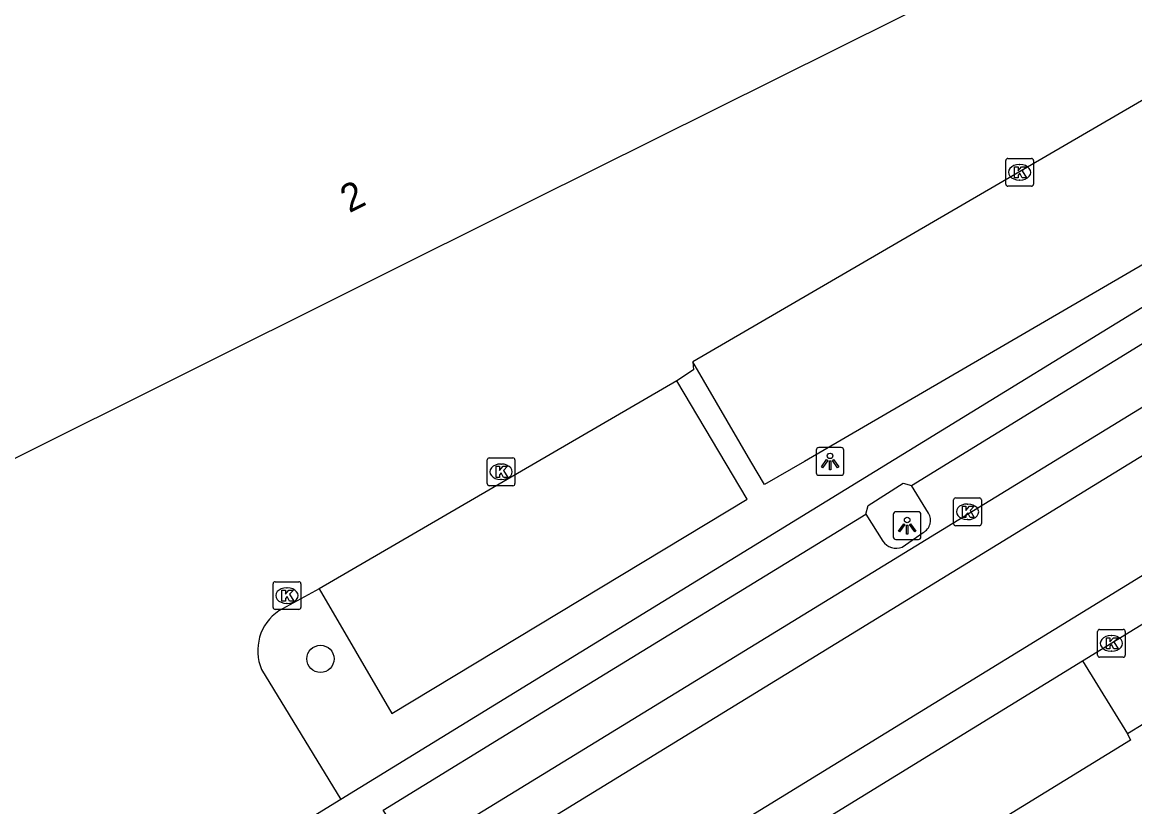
# Model space of a CAD drawing. Extents: x 158461 to 159795, y 387220 to 388672.
# Drawn here: x 159022.45 to 159062.54, y 387487.56 to 387515.81 of the extents above; entities that cross this region are included whole.
import ezdxf

# ---------------------------------------------------------------- set-up
doc = ezdxf.new("R2010")
doc.units = 0
for name, color, linetype in [('IMGEO_Boom', 7, 'Continuous'), ('IMGEO_Groenvoorziening', 7, 'Continuous'), ('IMGEO_Kolk', 7, 'Continuous'), ('IMGEO_Lichtpunt', 7, 'Continuous'), ('IMGEO_Pand', 7, 'Continuous'), ('IMGEO_Pand_nummerreeks', 7, 'Continuous'), ('IMGEO_Parkeervlak_open', 7, 'Continuous'), ('IMGEO_Rijbaan_lokaal_gesloten', 7, 'Continuous'), ('IMGEO_Voetpad_open', 7, 'Continuous')]:
    doc.layers.add(name, color=color, linetype=linetype)

msp = doc.modelspace()

# ---------------------------------------------------------------- linework, layer by layer
at = {"layer": 'IMGEO_Boom'}
msp.add_circle((159033.195, 387492.887), 0.489, dxfattribs=at)
at = {"layer": 'IMGEO_Groenvoorziening'}
for points in [[(159046.617, 387503.587), (159046.635, 387503.296), (159046.038, 387502.894)], [(159033.15, 387495.414), (159031.697, 387494.613)], [(159031.075, 387492.504), (159033.924, 387487.824)]]:
    msp.add_lwpolyline(points, dxfattribs=at)
msp.add_arc((159032.652, 387493.185), 1.718, 123.7737, 203.3619, dxfattribs=at)
at = {"layer": 'IMGEO_Kolk'}
for p, q in [((159057.887, 387509.981), (159057.887, 387510.833)), ((159057.962, 387510.907), (159058.814, 387510.907)), ((159058.888, 387510.833), (159058.888, 387509.981)), ((159058.375, 387510.687), (159058.4, 387510.687)), ((159058.398, 387510.127), (159058.373, 387510.127)), ((159058.814, 387509.907), (159057.962, 387509.907)), ((159039.202, 387499.197), (159039.202, 387500.049)), ((159039.277, 387500.123), (159040.129, 387500.123)), ((159040.203, 387500.049), (159040.203, 387499.197)), ((159039.69, 387499.903), (159039.715, 387499.903)), ((159040.129, 387499.123), (159039.277, 387499.123)), ((159039.713, 387499.343), (159039.688, 387499.343)), ((159056.01, 387497.756), (159056.01, 387498.608)), ((159056.085, 387498.682), (159056.937, 387498.682)), ((159056.498, 387498.462), (159056.523, 387498.462)), ((159057.011, 387498.608), (159057.011, 387497.756)), ((159056.937, 387497.682), (159056.085, 387497.682)), ((159056.521, 387497.902), (159056.496, 387497.902)), ((159031.487, 387494.74), (159031.487, 387495.592)), ((159031.562, 387495.666), (159032.414, 387495.666)), ((159032.488, 387495.592), (159032.488, 387494.74)), ((159031.975, 387495.446), (159032, 387495.446)), ((159031.998, 387494.886), (159031.973, 387494.886)), ((159032.414, 387494.666), (159031.562, 387494.666)), ((159061.27, 387493.947), (159062.122, 387493.947)), ((159061.195, 387493.021), (159061.195, 387493.873)), ((159061.683, 387493.727), (159061.708, 387493.727)), ((159062.196, 387493.873), (159062.196, 387493.021)), ((159061.706, 387493.167), (159061.681, 387493.167)), ((159062.122, 387492.947), (159061.27, 387492.947))]:
    msp.add_line(p, q, dxfattribs=at)
for points in [[(159057.887, 387509.981), (159057.887, 387510.833)], [(159057.962, 387510.907), (159058.814, 387510.907)], [(159058.888, 387510.833), (159058.888, 387509.981)], [(159058.208, 387510.607), (159058.331, 387510.607), (159058.331, 387510.456), (159058.461, 387510.607), (159058.625, 387510.607), (159058.479, 387510.456), (159058.632, 387510.207), (159058.48, 387510.207), (159058.395, 387510.371), (159058.331, 387510.304), (159058.331, 387510.207), (159058.208, 387510.207), (159058.208, 387510.607)], [(159058.814, 387509.907), (159057.962, 387509.907)], [(159039.202, 387499.197), (159039.202, 387500.049)], [(159039.277, 387500.123), (159040.129, 387500.123)], [(159040.203, 387500.049), (159040.203, 387499.197)], [(159039.523, 387499.823), (159039.646, 387499.823), (159039.646, 387499.672), (159039.776, 387499.823), (159039.94, 387499.823), (159039.794, 387499.672), (159039.947, 387499.423), (159039.795, 387499.423), (159039.71, 387499.587), (159039.646, 387499.52), (159039.646, 387499.423), (159039.523, 387499.423), (159039.523, 387499.823)], [(159040.129, 387499.123), (159039.277, 387499.123)], [(159056.01, 387497.756), (159056.01, 387498.608)], [(159056.085, 387498.682), (159056.937, 387498.682)], [(159056.331, 387498.382), (159056.454, 387498.382), (159056.454, 387498.231), (159056.584, 387498.382), (159056.748, 387498.382), (159056.602, 387498.231), (159056.755, 387497.982), (159056.603, 387497.982), (159056.518, 387498.146), (159056.454, 387498.079), (159056.454, 387497.982), (159056.331, 387497.982), (159056.331, 387498.382)], [(159057.011, 387498.608), (159057.011, 387497.756)], [(159056.937, 387497.682), (159056.085, 387497.682)], [(159031.487, 387494.74), (159031.487, 387495.592)], [(159031.562, 387495.666), (159032.414, 387495.666)], [(159032.488, 387495.592), (159032.488, 387494.74)], [(159031.808, 387495.366), (159031.931, 387495.366), (159031.931, 387495.215), (159032.061, 387495.366), (159032.225, 387495.366), (159032.079, 387495.215), (159032.232, 387494.966), (159032.08, 387494.966), (159031.995, 387495.13), (159031.931, 387495.063), (159031.931, 387494.966), (159031.808, 387494.966), (159031.808, 387495.366)], [(159032.414, 387494.666), (159031.562, 387494.666)], [(159061.27, 387493.947), (159062.122, 387493.947)], [(159061.195, 387493.021), (159061.195, 387493.873)], [(159061.516, 387493.647), (159061.639, 387493.647), (159061.639, 387493.496), (159061.769, 387493.647), (159061.933, 387493.647), (159061.787, 387493.496), (159061.94, 387493.247), (159061.788, 387493.247), (159061.703, 387493.411), (159061.639, 387493.344), (159061.639, 387493.247), (159061.516, 387493.247), (159061.516, 387493.647)], [(159062.196, 387493.873), (159062.196, 387493.021)], [(159062.122, 387492.947), (159061.27, 387492.947)]]:
    msp.add_lwpolyline(points, dxfattribs=at)
for centre, start, end in [((159057.964, 387510.831), 91.552, 178.448), ((159057.964, 387510.831), 91.552, 178.448), ((159058.812, 387510.831), 1.552, 88.448), ((159058.812, 387510.831), 1.552, 88.448), ((159057.964, 387509.983), 181.552, 268.448), ((159057.964, 387509.983), 181.552, 268.448), ((159058.812, 387509.983), 271.552, 358.448), ((159058.812, 387509.983), 271.552, 358.448), ((159039.279, 387500.047), 91.552, 178.448), ((159039.279, 387500.047), 91.552, 178.448), ((159040.127, 387500.047), 1.552, 88.448), ((159040.127, 387500.047), 1.552, 88.448), ((159039.279, 387499.199), 181.552, 268.448), ((159039.279, 387499.199), 181.552, 268.448), ((159040.127, 387499.199), 271.552, 358.448), ((159040.127, 387499.199), 271.552, 358.448), ((159056.087, 387498.606), 91.552, 178.448), ((159056.087, 387498.606), 91.552, 178.448), ((159056.935, 387498.606), 1.552, 88.448), ((159056.935, 387498.606), 1.552, 88.448), ((159056.087, 387497.758), 181.552, 268.448), ((159056.087, 387497.758), 181.552, 268.448), ((159056.935, 387497.758), 271.552, 358.448), ((159056.935, 387497.758), 271.552, 358.448), ((159031.564, 387495.59), 91.552, 178.448), ((159031.564, 387495.59), 91.552, 178.448), ((159032.412, 387495.59), 1.552, 88.448), ((159032.412, 387495.59), 1.552, 88.448), ((159031.564, 387494.742), 181.552, 268.448), ((159031.564, 387494.742), 181.552, 268.448), ((159032.412, 387494.742), 271.552, 358.448), ((159032.412, 387494.742), 271.552, 358.448), ((159061.272, 387493.871), 91.552, 178.448), ((159061.272, 387493.871), 91.552, 178.448), ((159062.12, 387493.871), 1.552, 88.448), ((159062.12, 387493.871), 1.552, 88.448), ((159061.272, 387493.023), 181.552, 268.448), ((159061.272, 387493.023), 181.552, 268.448), ((159062.12, 387493.023), 271.552, 358.448), ((159062.12, 387493.023), 271.552, 358.448)]:
    msp.add_arc(centre, 0.0765, start, end, dxfattribs=at)
for centre, major_axis, ratio, start_param, end_param in [((159058.374, 387510.407), (-0.387, 0.002), 0.722429, 4.712389, 7.853982), ((159058.399, 387510.407), (-0.39, 0.002), 0.717154, 1.570796, 4.712389), ((159039.689, 387499.623), (-0.387, 0.002), 0.722429, 4.712389, 7.853982), ((159039.714, 387499.623), (-0.39, 0.002), 0.717154, 1.570796, 4.712389), ((159056.497, 387498.182), (-0.387, 0.002), 0.722429, 4.712389, 7.853982), ((159056.522, 387498.182), (-0.39, 0.002), 0.717154, 1.570796, 4.712389), ((159031.974, 387495.166), (-0.387, 0.002), 0.722429, 4.712389, 7.853982), ((159031.999, 387495.166), (-0.39, 0.002), 0.717154, 1.570796, 4.712389), ((159061.682, 387493.447), (-0.387, 0.002), 0.722429, 4.712389, 7.853982), ((159061.707, 387493.447), (-0.39, 0.002), 0.717154, 1.570796, 4.712389)]:
    msp.add_ellipse(centre, major_axis=major_axis, ratio=ratio, start_param=start_param, end_param=end_param, dxfattribs=at)
at = {"layer": 'IMGEO_Lichtpunt'}
for p, q in [((159051.058, 387500.398), (159051.058, 387499.591)), ((159051.058, 387500.398), (159051.058, 387499.591)), ((159051.96, 387500.493), (159051.152, 387500.493)), ((159051.96, 387500.493), (159051.152, 387500.493)), ((159052.054, 387499.591), (159052.054, 387500.398)), ((159052.054, 387499.591), (159052.054, 387500.398)), ((159051.152, 387499.497), (159051.96, 387499.497)), ((159051.152, 387499.497), (159051.96, 387499.497)), ((159053.836, 387498.089), (159053.836, 387497.282)), ((159053.836, 387498.089), (159053.836, 387497.282)), ((159054.738, 387498.184), (159053.93, 387498.184)), ((159054.738, 387498.184), (159053.93, 387498.184)), ((159054.832, 387497.282), (159054.832, 387498.089)), ((159054.832, 387497.282), (159054.832, 387498.089)), ((159053.93, 387497.188), (159054.738, 387497.188)), ((159053.93, 387497.188), (159054.738, 387497.188))]:
    msp.add_line(p, q, dxfattribs=at)
for points in [[(159051.432, 387500.062), (159051.471, 387500.034), (159051.283, 387499.772), (159051.245, 387499.799), (159051.432, 387500.062)], [(159051.534, 387500.014), (159051.581, 387500.014), (159051.581, 387499.692), (159051.534, 387499.692), (159051.534, 387500.014)], [(159051.644, 387500.034), (159051.682, 387500.061), (159051.869, 387499.799), (159051.83, 387499.771), (159051.644, 387500.034)], [(159054.21, 387497.753), (159054.249, 387497.725), (159054.061, 387497.463), (159054.023, 387497.49), (159054.21, 387497.753)], [(159054.312, 387497.705), (159054.359, 387497.705), (159054.359, 387497.383), (159054.312, 387497.383), (159054.312, 387497.705)], [(159054.422, 387497.725), (159054.46, 387497.752), (159054.647, 387497.49), (159054.608, 387497.462), (159054.422, 387497.725)]]:
    msp.add_lwpolyline(points, dxfattribs=at)
for centre in [(159051.557, 387500.196), (159054.335, 387497.887)]:
    msp.add_circle(centre, 0.0994, dxfattribs=at)
for centre, start, end in [((159051.152, 387500.398), 90, 180), ((159051.152, 387500.398), 90, 180), ((159051.96, 387500.398), 0, 90), ((159051.96, 387500.398), 0, 90), ((159051.152, 387499.591), 180, 270), ((159051.152, 387499.591), 180, 270), ((159051.96, 387499.591), 270, 0), ((159051.96, 387499.591), 270, 360), ((159053.93, 387498.089), 90, 180), ((159053.93, 387498.089), 90, 180), ((159054.738, 387498.089), 0, 90), ((159054.738, 387498.089), 0, 90), ((159053.93, 387497.282), 180, 270), ((159053.93, 387497.282), 180, 270), ((159054.738, 387497.282), 270, 0), ((159054.738, 387497.282), 270, 360)]:
    msp.add_arc(centre, 0.0946, start, end, dxfattribs=at)
at = {"layer": 'IMGEO_Pand'}
msp.add_lwpolyline([(158969.841, 387624.709), (158982.888, 387598.642), (158974.258, 387594.339), (158989.066, 387564.615), (158980.49, 387560.322), (158984.967, 387551.32), (158993.663, 387555.669), (158995.069, 387552.858), (158986.374, 387548.51), (158990.195, 387540.846), (159000, 387521.178), (159010.558, 387500), (159012.826, 387495.45), (159021.957, 387500), (159040.851, 387509.415), (159058.387, 387518.146)], dxfattribs=at)
at = {"layer": 'IMGEO_Parkeervlak_open'}
for points in [[(159066.169, 387514.952), (159068.733, 387510.521), (159050.633, 387500), (159049.19, 387499.161), (159048.702, 387500), (159046.617, 387503.587)], [(159066.169, 387514.952), (159046.617, 387503.587)], [(159046.038, 387502.894), (159033.15, 387495.414)], [(159033.15, 387495.414), (159035.765, 387490.925), (159048.57, 387498.64), (159046.038, 387502.894)]]:
    msp.add_lwpolyline(points, dxfattribs=at)
at = {"layer": 'IMGEO_Rijbaan_lokaal_gesloten'}
for points in [[(159131.804, 387548.467), (159132.872, 387546.133), (159133.561, 387544.061), (159133.59, 387542.706), (159133.317, 387541.303), (159132.756, 387539.948), (159131.877, 387538.704), (159130.75, 387537.685), (159126.453, 387534.93), (159019.808, 387469.507)], [(158911.727, 387456.43), (158911.961, 387454.948), (158995.33, 387466.262), (159000.491, 387467.294), (159008.396, 387469.517), (159010.601, 387470.186), (159013.378, 387471.157), (159016.309, 387472.364), (159018.744, 387473.535), (159024.654, 387476.829), (159125.668, 387538.733), (159126.573, 387539.372), (159127.481, 387540.337), (159128.138, 387541.384), (159128.387, 387541.954), (159128.698, 387543.022), (159128.794, 387543.65), (159128.83, 387544.305), (159128.678, 387545.688), (159128.209, 387547.02)], [(159121.481, 387537.858), (159023.896, 387478.124), (159018.053, 387474.867)], [(159060.651, 387492.816), (159093.351, 387512.877)], [(159051.33, 387487.098), (159060.651, 387492.816)]]:
    msp.add_lwpolyline(points, dxfattribs=at)
at = {"layer": 'IMGEO_Voetpad_open'}
for points in [[(159054.492, 387499.126), (159076.632, 387512.734)], [(159070.598, 387510.318), (159047.435, 387496.111), (159033.924, 387487.824)], [(159052.847, 387498.097), (159052.927, 387498.408), (159054.191, 387499.211), (159054.492, 387499.126)], [(159055.103, 387498.135), (159054.492, 387499.126)], [(159035.686, 387487.098), (159035.45, 387487.443), (159041.161, 387490.946), (159052.847, 387498.097)], [(159052.847, 387498.097), (159053.461, 387497.126)], [(159054.154, 387496.91), (159054.917, 387497.437)], [(159060.651, 387492.816), (159062.274, 387490.183)], [(159062.862, 387490.543), (159062.274, 387490.183)], [(159062.274, 387490.183), (159062.388, 387489.966), (159053.073, 387484.253)], [(159033.924, 387487.824), (159022.681, 387480.928), (159017.529, 387478.016)]]:
    msp.add_lwpolyline(points, dxfattribs=at)
for centre, radius, start, end in [((159054.682, 387497.873), 0.496, 298.3023, 31.8553), ((159053.943, 387497.454), 0.583, 214.2072, 291.1695)]:
    msp.add_arc(centre, radius, start, end, dxfattribs=at)

# ---------------------------------------------------------------- texts
at = {"layer": 'IMGEO_Pand_nummerreeks'}
msp.add_text('2', height=1, rotation=26.48, dxfattribs=at).set_placement((159034.234, 387508.93))

doc.saveas('drawing.dxf')
